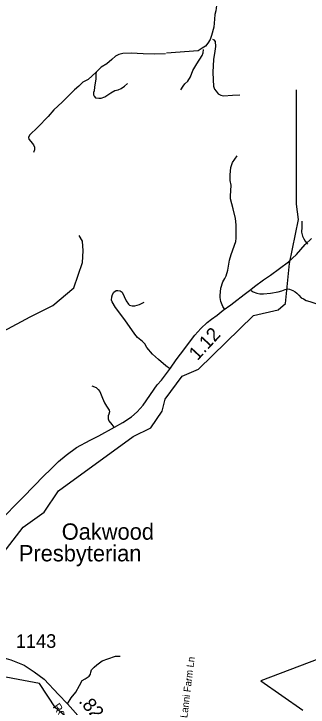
# Model space of a CAD drawing. Extents: x 1159738 to 1321356, y 736314 to 882035.
# Drawn here: x 1223907 to 1226610, y 788278 to 794650 of the extents above; entities that cross this region are included whole.
import ezdxf

# ---------------------------------------------------------------- set-up
doc = ezdxf.new("R2010")
doc.units = 0
for name, color, linetype in [('Exist Boundary Political City Limit New InsideOut', 7, 'Continuous'), ('Exist Cultural Church Label', 7, 'Continuous'), ('Exist Hydrographic Creek Single Shore', 7, 'Continuous'), ('Exist Hydrographic Misc Water Feature', 7, 'Continuous'), ('Exist Road Non-System Type 51', 7, 'Continuous'), ('Exist Road Non-System Type 51 Label', 7, 'Continuous'), ('Exist Road Secondary Mileage Hundredths English Label', 7, 'Continuous'), ('Exist Road Secondary Type 51 Attributed', 7, 'Continuous'), ('Exist Road Secondary Type 51 Label', 7, 'Continuous'), ('Exist Road Secondary Type 51 Number Label', 7, 'Continuous')]:
    doc.layers.add(name, color=color, linetype=linetype)

msp = doc.modelspace()

# ---------------------------------------------------------------- linework, layer by layer
at = {"layer": 'Exist Boundary Political City Limit New InsideOut'}
msp.add_lwpolyline([(1227325.6, 788010.5), (1227848.3, 788505.9), (1227855.1, 789288.8), (1226701.8, 789288.8), (1226708.5, 788721.9), (1226175.7, 788519.4), (1226560.2, 788249.4)], dxfattribs=at)
at = {"layer": 'Exist Hydrographic Creek Single Shore'}
msp.add_lwpolyline([(1223188.7, 784230), (1223248.7, 784402.6), (1223308.7, 784612.6), (1223397.8, 784751), (1223519.8, 784958.6), (1223705.8, 785361.8), (1223978.9, 785622.3), (1224085.8, 785892.6), (1224197, 786033), (1224256, 786197.6), (1224304.5, 786376.5), (1224353.8, 786570), (1224539.9, 787035.4), (1224681.1, 787206.9), (1224929.5, 787421.5), (1224991.1, 787542.7), (1224498.3, 788096.9), (1224289.8, 788271.6), (1224143, 788493.6), (1223635, 788589.2)], dxfattribs=at)
at = {"layer": 'Exist Hydrographic Misc Water Feature'}
for points in [[(1223635, 788589.2), (1223704.8, 788880.8), (1223728.8, 789504), (1223774.7, 789654.1), (1223990.7, 789932), (1224185.7, 790069.3), (1224315.8, 790266.9), (1225003.7, 790765.2), (1225164.8, 790844), (1225268.7, 790999.5), (1225296.7, 791107.3), (1225451.7, 791320.9), (1225603.7, 791383.4), (1226108.7, 791878.8), (1226334.7, 791930.1), (1226402.7, 791987.8), (1226437.7, 792354.8), (1226522.7, 792760.1), (1226501.7, 792901.6), (1226503.7, 793952)], [(1223810.5, 791734), (1224054.9, 791864), (1224265, 791971), (1224456, 792131.6), (1224536.2, 792364.7), (1224543.8, 792471.7), (1224536.2, 792559.6), (1224505.6, 792613.1)]]:
    msp.add_lwpolyline(points, dxfattribs=at)
at = {"layer": 'Exist Road Non-System Type 51'}
for points in [[(1225731.5, 794419), (1225743.9, 794412.3), (1225755.2, 794396.4), (1225758.6, 794350), (1225752.9, 794307.1), (1225741.6, 794230.1), (1225734.8, 794114.8), (1225737.1, 794043.5), (1225740.5, 793987), (1225750.7, 793958), (1225764.3, 793939.9), (1225784.6, 793915.1), (1225808.3, 793902.6), (1225832.1, 793898.1), (1225914.6, 793902.6), (1225982.4, 793906)], [(1225298.2, 794284.5), (1225195.3, 794278.8), (1225095.8, 794282.2), (1224985.1, 794289), (1224908.2, 794286.7), (1224869.8, 794276.6), (1224839.3, 794261.9), (1224805.4, 794231.3), (1224760.2, 794190.6), (1224708.2, 794161.2), (1224662.9, 794115.9)], [(1225440.2, 793953.1), (1225462.8, 793987), (1225478.6, 794006.2), (1225504.6, 794032.2), (1225529.5, 794073), (1225550.9, 794130.7), (1225587.1, 794190.6), (1225636.8, 794267.5), (1225647, 794293.5), (1225649.3, 794321.8)], [(1224662.9, 794115.9), (1224587.6, 794048.3), (1224540.1, 794021.1), (1224502.8, 793986.1), (1224463.2, 793952.1), (1224350.2, 793837.9), (1224273.6, 793769.2), (1224222.7, 793707), (1224126.6, 793609.7), (1224048.9, 793534.5), (1224041, 793514.1), (1224045.5, 793497.2), (1224062.5, 793477.9), (1224087.3, 793446.3), (1224095.2, 793424.8), (1224096.4, 793401), (1224087.3, 793375)], [(1224662.9, 794115.9), (1224659.9, 794094.9), (1224658.7, 794053.1), (1224648.6, 793977.3), (1224642.9, 793943.3), (1224638.4, 793928.6), (1224638.4, 793907.1), (1224644, 793892.4), (1224655.3, 793880), (1224688.1, 793876.6), (1224709.6, 793876.6), (1224742.4, 793886.8), (1224797.8, 793924.1), (1224833.9, 793945.6), (1224863.3, 793951.3), (1224891.6, 793963.7), (1224924.3, 793986.3), (1224951.5, 794011.2)], [(1225844, 791933.2), (1225826.3, 791959.2), (1225808.6, 792006.4), (1225801.5, 792041.8), (1225800.3, 792060.7), (1225808.6, 792129.2), (1225826.3, 792187.1), (1225844, 792217.8), (1225855.8, 792242.6), (1225873.5, 792295.8), (1225888.9, 792385.5), (1225903, 792438.7), (1225944.2, 792558.5), (1225947.8, 792589.2), (1225950.1, 792654.1), (1225947.8, 792709.7), (1225943, 792769.9), (1225921.8, 792857.3), (1225895.8, 792950.9), (1225895.8, 792973.4), (1225902.9, 793077.3), (1225893.5, 793118.7), (1225893.5, 793169.4), (1225900.6, 793238), (1225913.6, 793284), (1225957.2, 793344.3)], [(1226551.4, 792746.1), (1226551.4, 792690.5), (1226550.2, 792643.3), (1226558.5, 792607.9), (1226570.3, 792581.9), (1226582.1, 792560.6), (1226604.5, 792533.4)], [(1225336.9, 791391.9), (1225303.8, 791415.6), (1225235.4, 791474.6), (1225181.1, 791523), (1225129.1, 791582.1), (1225109.1, 791616.4), (1225087.8, 791637.6), (1225041.8, 791676.6), (1225017, 791706.1), (1224927.3, 791837.2), (1224840.4, 791952.4), (1224808.5, 792002), (1224803.8, 792019.7), (1224805, 792049.3), (1224813.2, 792071.7), (1224823.9, 792093), (1224846.3, 792107.1), (1224860.4, 792108.3), (1224881.7, 792103.6), (1224900.6, 792091.8), (1224919.5, 792051.6), (1224937.2, 792011.5), (1224958.4, 791980.7), (1224970.2, 791971.3), (1224993.8, 791966.6), (1225018.6, 791967.8), (1225059.9, 791979.6), (1225103.6, 791999.6)], [(1226085.6, 792106.7), (1226105.7, 792094.9), (1226138.7, 792081.9), (1226167, 792076), (1226201.3, 792076), (1226265, 792083.1), (1226334.6, 792094.9), (1226367.7, 792105.5), (1226398.4, 792116.1), (1226422, 792123.2), (1226439.7, 792120.9), (1226468, 792106.7), (1226491.6, 792094.9), (1226507, 792084.2), (1226523.5, 792064.2), (1226547.1, 792039.4), (1226566, 792029.9), (1226592, 792015.7), (1226625, 792005.1), (1226661.6, 791994.5), (1226717.1, 791974.4)], [(1224622.3, 791232.2), (1224662.4, 791214.4), (1224680.1, 791196.7), (1224695.4, 791179), (1224721.4, 791117.6), (1224740.3, 791075.1), (1224756.8, 791044.4), (1224782.8, 791008.9), (1224785.1, 790992.4), (1224779.2, 790971.1), (1224773.3, 790954.6), (1224773.3, 790928.6), (1224779.2, 790909.7), (1224805.2, 790874.3), (1224824.1, 790850.7)], [(1224398.3, 788306.5), (1224433.8, 788361.9), (1224476.1, 788416.4), (1224508.4, 788476.9), (1224534.6, 788521.2), (1224560.8, 788537.3), (1224597.1, 788563.5), (1224609.1, 788579.7), (1224613.2, 788597.8), (1224619.2, 788620), (1224643.4, 788644.2), (1224669.6, 788666.3), (1224718, 788704.6), (1224768.4, 788722.8), (1224838.9, 788747), (1224883.2, 788747)]]:
    msp.add_lwpolyline(points, dxfattribs=at)
at = {"layer": 'Exist Road Secondary Type 51 Attributed'}
for points in [[(1226351.3, 795872.6), (1226262.1, 795710.9), (1226168.9, 795548.7), (1226117.9, 795462.3), (1226078.4, 795385.3), (1226035.7, 795240.6), (1225975.4, 795119.9), (1225923.4, 795022.1), (1225875.6, 794934.7), (1225813.2, 794845.2), (1225772.6, 794750.5), (1225762.1, 794679), (1225753.2, 794643.9), (1225749.7, 794600.6), (1225743.5, 794527.8), (1225722.7, 794452.9), (1225710.2, 794415.4), (1225689.4, 794380), (1225666.5, 794353), (1225637.4, 794336.3), (1225600.1, 794310.1), (1225307.6, 794288.2)], [(1223757.9, 789974.7), (1223992.1, 790206.3), (1224184.7, 790406), (1224240, 790459.3), (1224316.7, 790536.8), (1224386.4, 790593.4), (1224481.3, 790663.6), (1224608.2, 790732.6), (1224688.2, 790771.6), (1224832, 790850.3), (1224906.8, 790892.6), (1224987.5, 790947.3), (1225039.5, 790993.4), (1225094.8, 791053.9), (1225224.2, 791238.9), (1225262, 791282.3), (1225344, 791393.5), (1225398, 791469.7), (1225476.7, 791575), (1225519, 791632.3), (1225569.1, 791698), (1225625, 791759.2), (1225683.6, 791812.5), (1225721.3, 791844.4), (1225774.9, 791881.5), (1225830.6, 791925.3), (1225898.3, 791977), (1225927.3, 791997.9), (1226020.9, 792070.7), (1226083.4, 792115.5), (1226118.5, 792143.6), (1226200, 792205.3), (1226265.7, 792249.1), (1226428.4, 792369.5), (1226502, 792439.2), (1226581.2, 792529.2), (1226641.2, 792584.5)], [(1223052.1, 789213.7), (1223155.9, 789056.2), (1223234.1, 788942.5), (1223294.1, 788866.3), (1223343.5, 788826.6), (1223380.7, 788807.6), (1223417.2, 788794.7), (1223505.1, 788781.9), (1223588.4, 788772.4), (1223664.5, 788762.8), (1223769.5, 788743.1), (1223879.1, 788713.2), (1224000.1, 788661.9), (1224093, 788603.2), (1224184.2, 788534.5), (1224315.9, 788392.6), (1224398.3, 788306.5), (1224664, 788009.6)]]:
    msp.add_lwpolyline(points, dxfattribs=at)

# ---------------------------------------------------------------- texts
at = {"layer": 'Exist Cultural Church Label'}
for s, p in [('Oakwood', (1224346.2, 789816.6)), ('Presbyterian', (1223952.4, 789617.4))]:
    msp.add_text(s, height=150, dxfattribs=at).set_placement(p)
at = {"layer": 'Exist Road Non-System Type 51 Label'}
msp.add_text('Lanni Farm Ln', height=65.617, rotation=83.07769, dxfattribs=at).set_placement((1225499.7, 788175.2))
at = {"layer": 'Exist Road Secondary Mileage Hundredths English Label'}
for s, rotation, p in [('1.12', 47.31479, (1225592.8, 791457.4)), ('.82', 311.71754, (1224496.5, 788327.1))]:
    msp.add_text(s, height=125, rotation=rotation, dxfattribs=at).set_placement(p)
at = {"layer": 'Exist Road Secondary Type 51 Label'}
msp.add_text('Rocky Rd', height=75, rotation=306.0579, dxfattribs=at).set_placement((1224260.3, 788280))
at = {"layer": 'Exist Road Secondary Type 51 Number Label'}
msp.add_text('1143', height=125, dxfattribs=at).set_placement((1223924.2, 788822.5))

doc.saveas('drawing.dxf')
